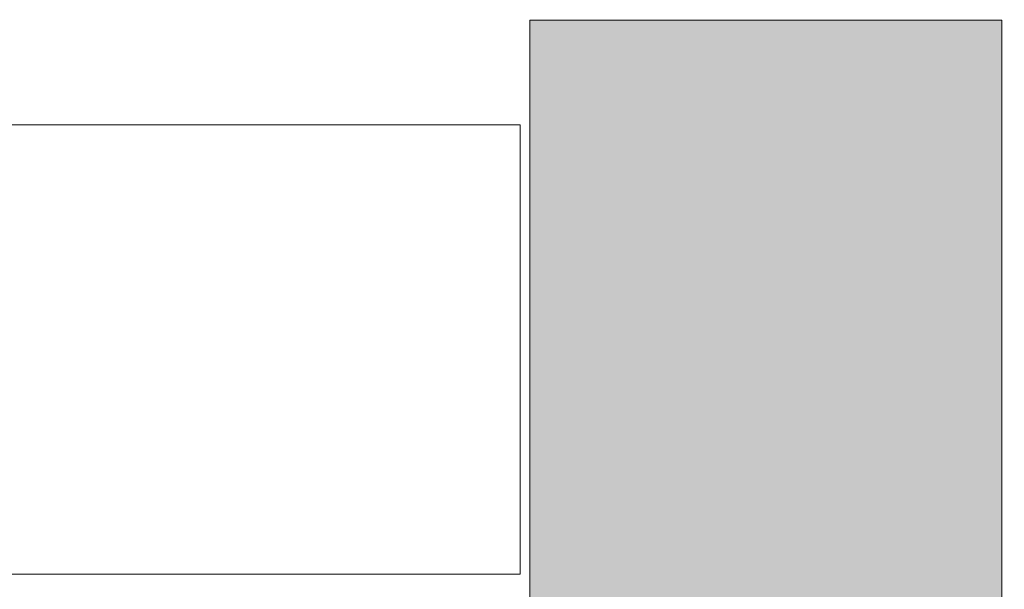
# Model space of a CAD drawing. Extents: x 3940905 to 4145695, y 925352 to 1109797.
# Tile 690 of 1056: x 4033211 to 4034525, y 1099149 to 1099910. Entities that reach past the tile are written whole.
import ezdxf

# ---------------------------------------------------------------- set-up
doc = ezdxf.new("R2010")
doc.units = 0
doc.header["$LTSCALE"] = 750
doc.header["$MEASUREMENT"] = 0
doc.layers.get('0').update_dxf_attribs({"linetype": 'CONTINUOUS', "lineweight": 0})
doc.layers.add('CKD Equipments', color=252, linetype='CONTINUOUS', lineweight=0)
doc.layers.add('COLUMN', color=1, linetype='CONTINUOUS', lineweight=9)

# ---------------------------------------------------------------- blocks, each defined once
blk = doc.blocks.new('COLUMN')
at = {"layer": 'COLUMN'}
h = blk.add_hatch(color=1, dxfattribs=at)
h.dxf.hatch_style = 1
h.paths.add_polyline_path([(2683499, 965771.1), (2684448, 965771.1), (2684448, 965331.1), (2683499, 965331.1)])
h.paths.add_polyline_path([(2684238, 970191.1), (2683499, 970191.1), (2683499, 969191.1), (2684238, 969191.1)])
h.paths.add_polyline_path([(2687443, 969266.1), (2687038, 969266.1), (2687038, 970031.1), (2687443, 970031.1)])
h.paths.add_polyline_path([(2687108, 972041.4), (2687644, 972041.4), (2687644, 971756.1), (2687108, 971756.1)])
h.paths.add_polyline_path([(2683499, 973491.1), (2684408, 973491.1), (2684408, 973041.1), (2683499, 973041.1)])
h.paths.add_polyline_path([(2683649, 975761.1), (2683978, 975761.1), (2683978, 975211.1), (2683649, 975211.1)])
h.paths.add_polyline_path([(2686978, 975811.1), (2687728, 975811.1), (2687728, 975476.1), (2686978, 975476.1)])
h.paths.add_polyline_path([(2689869, 975851.1), (2689028, 975851.1), (2689028, 975556.1), (2689869, 975556.1)])
h.paths.add_polyline_path([(2686978, 973346.1), (2687644, 973346.1), (2687644, 973116.1), (2686978, 973116.1)])
h.paths.add_polyline_path([(2683824, 977646.1), (2684029, 977646.1), (2684029, 977211.1), (2683824, 977211.1)])
h.paths.add_polyline_path([(2683824, 979911.1), (2684104, 979911.1), (2684104, 980241.1), (2683824, 980241.1)])
h.paths.add_polyline_path([(2687804, 979891.1), (2688004, 979891.1), (2688004, 980241.1), (2687804, 980241.1)])
h.paths.add_polyline_path([(2691584, 979836.1), (2692014, 979836.1), (2692014, 980241.1), (2691584, 980241.1)])
h.paths.add_polyline_path([(2691696, 977346.1), (2692014, 977346.1), (2692014, 976786.1), (2691696, 976786.1)])
h.paths.add_polyline_path([(2687443, 965841.1), (2686813, 965841.1), (2686813, 965401.1), (2687443, 965401.1)])
h.paths.add_polyline_path([(2687468, 963421.1), (2686703, 963421.1), (2686703, 962976.1), (2687468, 962976.1)])
h.paths.add_polyline_path([(2684168, 963191.1), (2683399, 963191.1), (2683399, 962446.1), (2684168, 962446.1)])
h.paths.add_polyline_path([(2684448, 958916.1), (2683399, 958916.1), (2683399, 959356.1), (2684448, 959356.1)])
h.paths.add_polyline_path([(2684448, 957356.1), (2683414, 957356.1), (2683414, 956916.1), (2684448, 956916.1)])
h.paths.add_polyline_path([(2687458, 957436.1), (2686708, 957436.1), (2686708, 956996.1), (2687458, 956996.1)])
h.paths.add_polyline_path([(2687453, 959516.1), (2686693, 959516.1), (2686693, 959086.1), (2687453, 959086.1)])
h.paths.add_polyline_path([(2683414, 953326.1), (2684313, 953326.1), (2684313, 953776.1), (2683414, 953776.1)])
h.paths.add_polyline_path([(2683294, 952396.1), (2683768, 952396.1), (2683768, 951976.1), (2683294, 951976.1)])
h.paths.add_polyline_path([(2682464, 977841.1), (2681834, 977841.1), (2681834, 977051.1), (2682464, 977051.1)])
at = {"color": 2}
blk.add_lwpolyline([(2682464, 977841.1), (2681834, 977841.1), (2681834, 977051.1), (2682464, 977051.1)], close=True, dxfattribs=at)
at = {"layer": 'COLUMN', "color": 1}
blk.add_lwpolyline([(2682464, 977841.1), (2681834, 977841.1), (2681834, 977051.1), (2682464, 977051.1)], close=True, dxfattribs=at)

msp = doc.modelspace()

# ---------------------------------------------------------------- linework, layer by layer
at = {"layer": 'CKD Equipments', "color": 252, "true_color": 0x989898}
for p, q in [((4032951.9, 1099769.4, -7.6), (4033878.8, 1099769.4, -7.6)), ((4032951.9, 1099769.4, -7.6), (4033878.8, 1099769.4, -7.6)), ((4033878.8, 1099769.4, -7.6), (4033878.8, 1099169.5, -7.6)), ((4033878.8, 1099169.5, -7.6), (4032951.9, 1099169.5, -7.6))]:
    msp.add_line(p, q, dxfattribs=at)

# ---------------------------------------------------------------- block references
at = {"layer": 'COLUMN'}
msp.add_blockref('COLUMN', (1352057.8, 122067.9, -7.6), dxfattribs=at)

doc.saveas('drawing.dxf')
